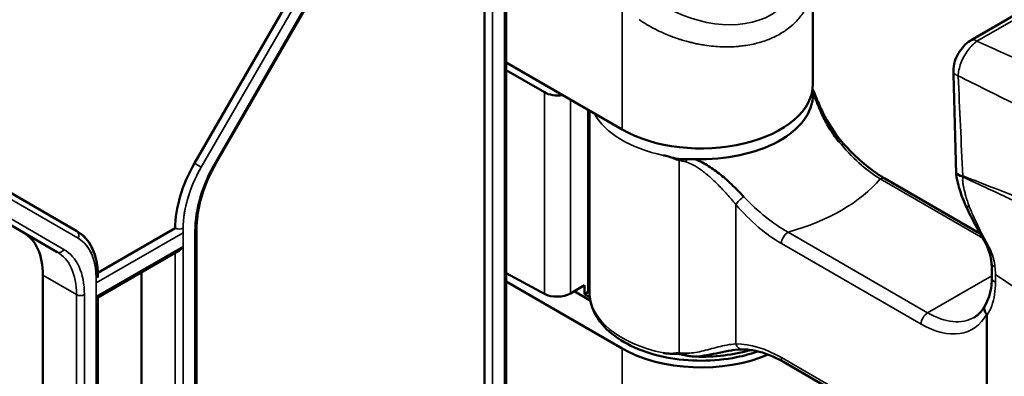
# Model space of a CAD drawing. Header units: millimetres. Extents: x 0 to 14369, y -869 to 2970.
# Tile 720 of 787: x 3772 to 3824, y 1821 to 1840. Entities that reach past the tile are written whole.
import ezdxf

# ---------------------------------------------------------------- set-up
doc = ezdxf.new("R2010")
doc.units = ezdxf.units.MM
doc.header["$LTSCALE"] = 10
doc.layers.add('Sichtbar (ISO)', color=7, linetype='Continuous', lineweight=50)
doc.layers.add('Sichtbar schmal (ISO)', color=7, linetype='Continuous', lineweight=35)

msp = doc.modelspace()

# ---------------------------------------------------------------- linework, layer by layer
at = {"layer": 'Sichtbar (ISO)'}
for p, q in [((3797.708, 1847.933), (3797.708, 1813.314)), ((3797.708, 1847.933), (3797.708, 1813.314)), ((3796.559, 1843.76), (3796.559, 1812.824)), ((3830.24, 1843.358), (3822.694, 1839.001)), ((3786.685, 1842.27), (3780.978, 1832.385)), ((3787.855, 1842.311), (3782.148, 1832.426)), ((3787.855, 1842.311), (3782.148, 1832.426)), ((3814.191, 1836.645), (3814.191, 1842.224)), ((3803.948, 1834.195), (3797.708, 1837.799)), ((3797.708, 1837.39), (3799.768, 1836.201)), ((3799.768, 1836.201), (3797.708, 1837.39)), ((3802.191, 1835.21), (3802.191, 1825.459)), ((3808.434, 1832.329), (3808.434, 1832.329)), ((3808.434, 1832.329), (3808.434, 1832.329)), ((3774.664, 1828.74), (3768.957, 1832.035)), ((3774.664, 1828.74), (3768.957, 1832.035)), ((3818.054, 1831.569), (3823.159, 1828.621)), ((3767.896, 1830.915), (3773.603, 1827.62)), ((3773.603, 1827.62), (3767.896, 1830.915)), ((3809.375, 1830.939), (3809.375, 1830.942)), ((3809.375, 1830.939), (3809.375, 1830.942)), ((3779.942, 1828.9), (3775.784, 1826.5)), ((3781.091, 1828.883), (3781.091, 1804.195)), ((3781.091, 1828.883), (3781.091, 1804.195)), ((3823.007, 1828.897), (3823.007, 1828.897)), ((3775.787, 1825.175), (3780.154, 1827.696)), ((3823.778, 1827.038), (3823.778, 1827.038)), ((3778.139, 1805.463), (3778.139, 1826.533)), ((3778.139, 1826.533), (3778.139, 1805.463)), ((3772.836, 1801.684), (3772.836, 1826.372)), ((3772.836, 1826.372), (3772.836, 1801.684)), ((3775.787, 1826.328), (3775.787, 1826.256)), ((3797.708, 1826.482), (3799.768, 1825.374)), ((3799.768, 1825.374), (3797.708, 1826.482)), ((3797.708, 1826.041), (3803.948, 1822.438)), ((3801.169, 1825.395), (3801.924, 1825.831)), ((3801.924, 1825.831), (3801.169, 1825.395)), ((3802.232, 1825.021), (3801.376, 1825.515)), ((3801.924, 1825.831), (3801.924, 1825.352)), ((3801.924, 1825.352), (3801.924, 1825.831)), ((3802.106, 1825.457), (3801.924, 1825.352)), ((3801.924, 1825.352), (3802.106, 1825.457)), ((3775.699, 1825.226), (3775.787, 1825.175)), ((3775.787, 1825.175), (3775.787, 1800.626)), ((3775.787, 1825.175), (3775.787, 1800.626)), ((3801.924, 1825.352), (3802.206, 1825.194)), ((3802.206, 1825.194), (3801.924, 1825.352)), ((3823.535, 1822.87), (3823.535, 1822.869)), ((3823.535, 1822.87), (3823.535, 1822.869)), ((3812.604, 1821.721), (3820.103, 1817.392))]:
    msp.add_line(p, q, dxfattribs=at)
for centre, major_axis, ratio, start_param, end_param in [((3808.191, 1836.645), (6, 0), 0.57735, 3.926991, 6.283185), ((3800.462, 1836.616), (-1, 0.015), 0.587337, 0.811888, 1.858998), ((3800.462, 1836.616), (1, -0.015), 0.587337, 3.953481, 5.00059), ((3808.191, 1836.073), (6, 0), 0.57735, 4.65774, 6.283185), ((3815.356, 1833.229), (0.377, 0.328), 0.260129, 6.283184, 6.283848), ((3783.478, 1830.941), (-2.5, -4.33), 0.57735, 4.712389, 5.497787), ((3822.375, 1832), (-0.5, -0.014), 0.595235, 0.000004, 0.003937), ((3769.3, 1824.331), (2.5, 4.33), 0.57735, 5.497787, 6.283185), ((3769.3, 1824.331), (2.5, 4.33), 0.57735, 5.497787, 6.283185), ((3780.154, 1828.043), (-0.212, -0.367), 0.57735, 0.785398, 1.570796), ((3801.399, 1825.865), (-1, 0), 0.57735, 2.356194, 2.485121), ((3801.399, 1825.865), (1, 0), 0.57735, 5.497787, 5.626713), ((3800.462, 1825.789), (1, 0.015), 0.567188, 3.936017, 5.48936), ((3800.462, 1825.789), (-1, -0.015), 0.567188, 0.794424, 2.347767), ((3823.864, 1824.48), (0.435, -0.247), 0.751725, 3.125713, 4.285466), ((3808.191, 1824.887), (6, 0), 0.57735, 3.926991, 5.354557), ((3808.191, 1825.459), (-6, 0), 0.57735, 1.51639, 2.031039), ((3810.407, 1822.887), (-0.002, -0.5), 0.773951, 6.28269, 6.283185)]:
    msp.add_ellipse(centre, major_axis=major_axis, ratio=ratio, start_param=start_param, end_param=end_param, dxfattribs=at)
for points, knots in [([(3821.738, 1837.338), (3821.737, 1837.507), (3821.762, 1837.688), (3821.863, 1838.014), (3821.931, 1838.165), (3822.093, 1838.439), (3822.189, 1838.566), (3822.398, 1838.789), (3822.513, 1838.887), (3822.655, 1838.978), (3822.674, 1838.99), (3822.694, 1839.001)], [0, 0, 0, 0, 0.0567267, 0.0567267, 0.1052116, 0.1052116, 0.1522458, 0.1522458, 0.1996317, 0.1996317, 0.2071699, 0.2071699, 0.2071699, 0.2071699]), ([(3814.175, 1836.394), (3814.234, 1836.236), (3814.303, 1836.061), (3814.482, 1835.627), (3814.599, 1835.362), (3814.999, 1834.561), (3815.329, 1834.023), (3815.734, 1833.557)], [0.0112135, 0.0112135, 0.0112135, 0.0112135, 0.0774711, 0.0774711, 0.1707457, 0.1707457, 0.3635278, 0.3635278, 0.3635278, 0.3635278]), ([(3814.184, 1836.258), (3814.245, 1836.084), (3814.383, 1835.705), (3814.66, 1835.032), (3815.04, 1834.296), (3815.387, 1833.792), (3815.59, 1833.543)], [0.0021521, 0.0021521, 0.0021521, 0.0021521, 0.25, 0.5, 0.75, 1, 1, 1, 1]), ([(3815.734, 1833.557), (3816.282, 1832.926), (3816.883, 1832.364), (3817.673, 1831.802), (3817.864, 1831.679), (3818.054, 1831.569)], [0, 0, 0, 0, 0.2603472, 0.2603472, 0.3429717, 0.3429717, 0.3429717, 0.3429717]), ([(3782.148, 1832.426), (3782.014, 1832.194), (3781.89, 1831.955), (3781.667, 1831.472), (3781.568, 1831.228), (3781.396, 1830.739), (3781.324, 1830.496), (3781.207, 1830.015), (3781.164, 1829.778), (3781.105, 1829.319), (3781.091, 1829.096), (3781.091, 1828.883)], [2.3561945, 2.3561945, 2.3561945, 2.3561945, 2.5132741, 2.5132741, 2.6703538, 2.6703538, 2.8274334, 2.8274334, 2.984513, 2.984513, 3.1415927, 3.1415927, 3.1415927, 3.1415927]), ([(3782.148, 1832.426), (3782.014, 1832.194), (3781.89, 1831.955), (3781.667, 1831.472), (3781.568, 1831.228), (3781.396, 1830.739), (3781.324, 1830.496), (3781.207, 1830.015), (3781.164, 1829.778), (3781.105, 1829.319), (3781.091, 1829.096), (3781.091, 1828.883)], [2.3561945, 2.3561945, 2.3561945, 2.3561945, 2.5132741, 2.5132741, 2.6703538, 2.6703538, 2.8274334, 2.8274334, 2.984513, 2.984513, 3.1415927, 3.1415927, 3.1415927, 3.1415927]), ([(3807.411, 1832.606), (3807.34, 1832.603), (3807.273, 1832.6), (3807.157, 1832.601), (3807.11, 1832.602), (3807.026, 1832.609), (3806.989, 1832.613), (3806.903, 1832.626), (3806.855, 1832.635), (3806.665, 1832.678), (3806.526, 1832.723), (3806.316, 1832.778), (3806.271, 1832.789), (3806.226, 1832.799)], [-0.1466294, -0.1466294, -0.1466294, -0.1466294, -0.1215498, -0.1215498, -0.104217, -0.104217, -0.0907804, -0.0907804, -0.0727387, -0.0727387, -0.0210866, -0.0210866, -0.0066594, -0.0066594, -0.0066594, -0.0066594]), ([(3807.863, 1832.614), (3807.789, 1832.617), (3807.716, 1832.617), (3807.563, 1832.614), (3807.488, 1832.61), (3807.411, 1832.606)], [-0.04601307, -0.04601307, -0.04601307, -0.04601307, -0.02379196, -0.02379196, -0.00003084, -0.00003084, -0.00003084, -0.00003084]), ([(3821.877, 1831.927), (3821.876, 1831.945), (3821.876, 1831.963), (3821.876, 1831.98), (3821.876, 1831.982), (3821.876, 1831.985)], [0, 0, 0, 0, 0.006247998, 0.006247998, 0.007406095, 0.007406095, 0.007406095, 0.007406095]), ([(3822.349, 1830.225), (3822.239, 1830.474), (3822.144, 1830.736), (3822.021, 1831.145), (3821.983, 1831.286), (3821.939, 1831.48), (3821.929, 1831.528), (3821.913, 1831.613), (3821.906, 1831.649), (3821.89, 1831.745), (3821.882, 1831.805), (3821.878, 1831.887), (3821.877, 1831.907), (3821.877, 1831.927)], [0, 0, 0, 0, 0.1182305, 0.1182305, 0.178174, 0.178174, 0.1967044, 0.1967044, 0.2120995, 0.2120995, 0.2325805, 0.2325805, 0.2392735, 0.2392735, 0.2392735, 0.2392735]), ([(3774.664, 1828.74), (3774.811, 1828.655), (3774.945, 1828.55), (3775.186, 1828.306), (3775.293, 1828.167), (3775.474, 1827.861), (3775.549, 1827.694), (3775.669, 1827.337), (3775.714, 1827.148), (3775.773, 1826.75), (3775.787, 1826.543), (3775.787, 1826.328)], [5.4977871, 5.4977871, 5.4977871, 5.4977871, 5.6548668, 5.6548668, 5.8119464, 5.8119464, 5.969026, 5.969026, 6.1261057, 6.1261057, 6.2831853, 6.2831853, 6.2831853, 6.2831853]), ([(3774.664, 1828.74), (3774.814, 1828.653), (3774.952, 1828.545), (3775.197, 1828.294), (3775.304, 1828.151), (3775.487, 1827.835), (3775.562, 1827.662), (3775.68, 1827.294), (3775.724, 1827.098), (3775.775, 1826.712), (3775.787, 1826.523), (3775.787, 1826.328)], [5.4977871, 5.4977871, 5.4977871, 5.4977871, 5.6585239, 5.6585239, 5.8192606, 5.8192606, 5.9799973, 5.9799973, 6.1407341, 6.1407341, 6.2831853, 6.2831853, 6.2831853, 6.2831853]), ([(3823.778, 1827.038), (3823.744, 1827.38), (3823.663, 1827.67), (3823.422, 1828.2), (3823.246, 1828.461), (3823.056, 1828.805), (3823.031, 1828.851), (3823.007, 1828.897)], [0, 0, 0, 0, 0.1409185, 0.1409185, 0.2952903, 0.2952903, 0.3186021, 0.3186021, 0.3186021, 0.3186021]), ([(3823.432, 1824.731), (3823.611, 1825.033), (3823.733, 1825.413), (3823.79, 1825.966), (3823.796, 1826.094), (3823.796, 1826.225)], [0, 0, 0, 0, 0.1753111, 0.1753111, 0.2255553, 0.2255553, 0.2255553, 0.2255553]), ([(3811.24, 1822.283), (3810.877, 1822.154), (3810.492, 1822.049), (3809.486, 1821.847), (3808.846, 1821.784), (3807.566, 1821.783), (3806.928, 1821.843), (3805.71, 1822.083), (3805.132, 1822.262), (3804.089, 1822.73), (3803.626, 1823.018), (3802.875, 1823.686), (3802.583, 1824.064), (3802.264, 1824.792), (3802.191, 1825.125), (3802.191, 1825.459)], [1.80477, 1.80477, 1.80477, 1.80477, 2.021753, 2.021753, 2.353778, 2.353778, 2.684684, 2.684684, 3.016672, 3.016672, 3.350844, 3.350844, 3.678958, 3.678958, 3.926991, 3.926991, 3.926991, 3.926991]), ([(3823.426, 1824.721), (3823.395, 1824.665), (3823.363, 1824.612), (3823.296, 1824.512), (3823.26, 1824.465), (3823.187, 1824.378), (3823.148, 1824.338), (3823.069, 1824.263), (3823.028, 1824.228), (3822.943, 1824.164), (3822.899, 1824.135), (3822.853, 1824.109)], [0.4436491, 0.4436491, 0.4436491, 0.4436491, 0.5119989, 0.5119989, 0.5803487, 0.5803487, 0.6486985, 0.6486985, 0.7170484, 0.7170484, 0.7853982, 0.7853982, 0.7853982, 0.7853982]), ([(3823.515, 1824.284), (3823.517, 1824.282), (3823.519, 1824.279), (3823.522, 1824.273), (3823.524, 1824.27), (3823.528, 1824.26), (3823.53, 1824.252), (3823.534, 1824.231), (3823.535, 1824.215), (3823.536, 1824.202)], [-0.009508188, -0.009508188, -0.009508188, -0.009508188, -0.008530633, -0.008530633, -0.007495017, -0.007495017, -0.005132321, -0.005132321, -0.000260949, -0.000260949, -0.000260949, -0.000260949]), ([(3823.536, 1824.202), (3823.537, 1823.696), (3823.536, 1823.188), (3823.535, 1822.681), (3823.533, 1821.333), (3823.535, 1819.988), (3823.535, 1818.641)], [0.0000026, 0.0000026, 0.0000026, 0.0000026, 0.2735195, 0.2735195, 0.2735195, 1, 1, 1, 1]), ([(3807.863, 1822), (3808.077, 1822.015), (3808.498, 1822.073), (3809.155, 1822.209), (3809.618, 1822.305), (3809.862, 1822.342), (3809.886, 1822.346)], [0, 0, 0, 0, 0.25, 0.5, 0.75, 0.7774168, 0.7774168, 0.7774168, 0.7774168]), ([(3812.604, 1821.721), (3812.098, 1822.014), (3811.594, 1822.21), (3810.878, 1822.361), (3810.635, 1822.386), (3810.405, 1822.387)], [0, 0, 0, 0, 0.2204353, 0.2204353, 0.3400858, 0.3400858, 0.3400858, 0.3400858]), ([(3806.548, 1822.156), (3806.637, 1822.153), (3806.721, 1822.154), (3806.854, 1822.15), (3806.903, 1822.148), (3806.989, 1822.14), (3807.025, 1822.136), (3807.11, 1822.123), (3807.156, 1822.114), (3807.272, 1822.09), (3807.34, 1822.073), (3807.411, 1822.059)], [-0.0911839, -0.0911839, -0.0911839, -0.0911839, -0.06425694, -0.06425694, -0.04856013, -0.04856013, -0.03688952, -0.03688952, -0.02185801, -0.02185801, -0.00002354, -0.00002354, -0.00002354, -0.00002354]), ([(3807.411, 1822.059), (3807.488, 1822.042), (3807.563, 1822.028), (3807.716, 1822.008), (3807.789, 1822.002), (3807.863, 1822)], [-0.04604179, -0.04604179, -0.04604179, -0.04604179, -0.02227151, -0.02227151, -0.00001265, -0.00001265, -0.00001265, -0.00001265])]:
    msp.add_open_spline(points, degree=3, knots=knots, dxfattribs=at)
for points in [[(3821.876, 1831.986), (3821.826, 1833.767), (3821.78, 1835.549), (3821.737, 1837.334)], [(3821.738, 1837.338), (3821.738, 1837.337), (3821.738, 1837.335), (3821.738, 1837.334)], [(3814.191, 1836.073), (3814.191, 1836.172), (3814.185, 1836.272), (3814.172, 1836.37)], [(3806.163, 1832.813), (3806.257, 1832.793), (3806.445, 1832.745), (3806.731, 1832.658), (3806.907, 1832.569), (3807.001, 1832.538)], [(3810.479, 1830.592), (3810.254, 1830.829), (3809.813, 1831.278), (3809.155, 1831.854), (3808.498, 1832.31), (3808.077, 1832.527), (3807.863, 1832.614)], [(3823.007, 1828.897), (3822.784, 1829.325), (3822.553, 1829.759), (3822.348, 1830.226)], [(3823.796, 1826.224), (3823.796, 1826.507), (3823.802, 1826.791), (3823.778, 1827.038)], [(3810.405, 1822.387), (3810.245, 1822.388), (3810.072, 1822.372), (3809.886, 1822.344)], [(3807.001, 1822.204), (3806.907, 1822.194), (3806.731, 1822.151), (3806.445, 1822.155), (3806.257, 1822.179), (3806.163, 1822.199)], [(3806.163, 1822.199), (3806.186, 1822.194), (3806.209, 1822.19), (3806.232, 1822.186)]]:
    msp.add_open_spline(points, degree=3, dxfattribs=at)
at = {"layer": 'Sichtbar schmal (ISO)'}
for p, q in [((3797.62, 1847.811), (3797.62, 1813.191)), ((3797.62, 1813.191), (3797.62, 1847.811)), ((3796.559, 1843.76), (3796.559, 1812.824)), ((3796.983, 1812.824), (3796.983, 1843.862)), ((3796.983, 1843.862), (3796.983, 1812.824)), ((3822.994, 1838.943), (3830.54, 1843.3)), ((3786.685, 1842.27), (3780.978, 1832.385)), ((3787.047, 1842.061), (3781.34, 1832.176)), ((3781.34, 1832.176), (3787.047, 1842.061)), ((3782.1, 1832.454), (3787.808, 1842.339)), ((3787.808, 1842.339), (3782.1, 1832.454)), ((3803.948, 1841.012), (3803.948, 1834.195)), ((3799.768, 1836.201), (3799.768, 1825.374)), ((3799.768, 1825.374), (3799.768, 1836.201)), ((3801.169, 1825.395), (3801.169, 1835.8)), ((3801.169, 1835.8), (3801.169, 1825.395)), ((3802.106, 1835.259), (3802.106, 1825.457)), ((3802.106, 1825.457), (3802.106, 1835.259)), ((3780.978, 1832.385), (3781.34, 1832.176)), ((3781.34, 1832.176), (3780.978, 1832.385)), ((3782.1, 1832.454), (3782.148, 1832.426)), ((3782.148, 1832.426), (3782.1, 1832.454)), ((3806.74, 1832.646), (3806.74, 1832.646)), ((3806.74, 1832.646), (3806.74, 1832.646)), ((3807.001, 1832.538), (3807.001, 1822.204)), ((3808.142, 1832.061), (3808.142, 1832.06)), ((3808.142, 1832.06), (3808.142, 1832.061)), ((3808.651, 1832.196), (3808.651, 1832.196)), ((3808.651, 1832.196), (3808.651, 1832.196)), ((3774.726, 1828.357), (3769.019, 1831.652)), ((3769.019, 1831.652), (3774.726, 1828.357)), ((3808.651, 1831.653), (3808.651, 1831.654)), ((3808.651, 1831.654), (3808.651, 1831.653)), ((3817.804, 1831.544), (3823.31, 1828.365)), ((3768.258, 1831.052), (3773.965, 1827.757)), ((3773.965, 1827.757), (3768.258, 1831.052)), ((3809.287, 1831.035), (3809.287, 1831.033)), ((3809.287, 1831.033), (3809.287, 1831.035)), ((3810.053, 1822.683), (3810.053, 1830.167)), ((3780.373, 1828.659), (3775.693, 1825.957)), ((3780.366, 1803.197), (3780.366, 1828.9)), ((3781.003, 1828.76), (3781.003, 1804.072)), ((3781.003, 1804.072), (3781.003, 1828.76)), ((3820.353, 1824.357), (3812.854, 1828.686)), ((3812.5, 1828.074), (3820, 1823.744)), ((3775.699, 1825.226), (3780.366, 1827.92)), ((3779.942, 1827.574), (3779.942, 1803.197)), ((3779.942, 1803.197), (3779.942, 1827.574)), ((3780.366, 1827.92), (3780.366, 1803.197)), ((3772.836, 1826.372), (3774.639, 1825.331)), ((3774.639, 1825.331), (3772.836, 1826.372)), ((3775.699, 1826.206), (3775.699, 1800.503)), ((3823.797, 1826.345), (3820.353, 1824.357)), ((3823.995, 1826.459), (3823.994, 1826.459)), ((3823.996, 1826.41), (3829.053, 1822.963)), ((3774.639, 1825.331), (3774.639, 1800.643)), ((3774.639, 1800.643), (3774.639, 1825.331)), ((3775.063, 1800.643), (3775.063, 1825.331)), ((3775.063, 1825.331), (3775.063, 1800.643)), ((3775.699, 1800.503), (3775.699, 1825.226)), ((3823.537, 1824.022), (3823.535, 1824.018)), ((3823.535, 1824.018), (3823.537, 1824.022)), ((3823.535, 1822.979), (3823.535, 1822.98)), ((3823.535, 1822.98), (3823.535, 1822.979)), ((3803.948, 1822.438), (3803.948, 1815.622)), ((3820, 1817.621), (3812.5, 1821.95))]:
    msp.add_line(p, q, dxfattribs=at)
for centre, major_axis, ratio, start_param, end_param in [((3808.433, 1843.902), (4.728, -2.275), 0.715187, 4.454413, 7.203922), ((3822.944, 1838.568), (-0.25, 0.433), 0.57735, 5.355885, 6.283134), ((3808.191, 1836.073), (-6, 0), 0.57735, 0.297528, 1.226029), ((3815.356, 1833.229), (0.377, 0.328), 0.260129, 0.000663, 0.699265), ((3783.478, 1830.941), (-2.5, -4.33), 0.57735, 4.712389, 5.497787), ((3784.75, 1830.924), (2.65, 4.59), 0.57735, 1.570796, 2.356194), ((3784.75, 1830.924), (-2.65, -4.59), 0.57735, 4.712389, 5.497787), ((3783.69, 1830.819), (-2.35, -4.07), 0.57735, 4.712389, 5.56166), ((3783.69, 1830.819), (-2.35, -4.07), 0.57735, 4.712389, 5.497787), ((3822.375, 1832), (-0.5, -0.014), 0.595235, 0.003937, 1.277481), ((3808.191, 1834.236), (-10.684, 0), 0.57735, 2.022432, 2.689957), ((3817.804, 1831.136), (0.25, 0.433), 0.57735, 0, 0.785404), ((3810.407, 1830.371), (0.377, 0.328), 0.260129, 1.160493, 2.500668), ((3812.352, 1838.173), (-3.621, 10.646), 0.532643, 2.224516, 2.595265), ((3774.514, 1828.48), (0.15, 0.26), 0.816497, 4.712389, 6.283185), ((3774.514, 1828.48), (0.15, 0.26), 0.816497, 4.712389, 6.283185), ((3780.154, 1829.023), (0.3, 0), 0.57735, 3.926991, 5.497787), ((3780.791, 1828.883), (0.3, 0), 0.57735, 5.497787, 6.283185), ((3780.791, 1828.883), (0.3, 0), 0.57735, 5.497787, 6.283185), ((3812.854, 1828.278), (0.25, 0.433), 0.57735, 0.785401, 2.356191), ((3772.376, 1824.287), (2.35, 4.07), 0.57735, 5.497787, 6.283185), ((3772.376, 1824.287), (2.35, 4.07), 0.57735, 5.433914, 6.283185), ((3773.753, 1827.88), (-0.15, -0.26), 0.816497, 0, 1.570796), ((3773.753, 1827.88), (-0.15, -0.26), 0.816497, 0, 1.570796), ((3771.103, 1823.29), (2.5, 4.33), 0.57735, 5.497787, 6.283185), ((3771.103, 1823.29), (2.5, 4.33), 0.57735, 5.497787, 6.283185), ((3771.315, 1823.167), (2.65, 4.59), 0.57735, 5.497787, 6.283185), ((3771.315, 1823.167), (2.65, 4.59), 0.57735, 5.497787, 6.283185), ((3775.487, 1826.328), (0.3, 0), 0.57735, 5.497787, 6.283185), ((3808.191, 1825.459), (-6, 0), 0.57735, 0, 1.226029), ((3774.851, 1825.453), (0.3, 0), 0.57735, 3.926991, 5.497787), ((3774.851, 1825.453), (-0.3, 0), 0.57735, 0.785398, 2.356194), ((3820.353, 1823.948), (-0.25, -0.433), 0.57735, 3.926991, 5.497787), ((3820, 1828.235), (2.75, -4.763), 0.57735, 5.497787, 6.62643), ((3820.353, 1828.439), (2.5, -4.33), 0.57735, 5.497787, 6.283185), ((3810.407, 1822.887), (-0.002, -0.5), 0.773951, 5.135706, 6.28269), ((3812.321, 1812.278), (-3.377, 10.232), 0.559282, 5.723132, 6.098445), ((3812.854, 1822.154), (-0.25, -0.433), 0.57735, 5.497787, 6.283185)]:
    msp.add_ellipse(centre, major_axis=major_axis, ratio=ratio, start_param=start_param, end_param=end_param, dxfattribs=at)
for points, knots in [([(3804.856, 1840.105), (3804.987, 1840.017), (3805.121, 1839.931), (3805.258, 1839.85), (3805.27, 1839.842), (3805.283, 1839.835), (3805.295, 1839.827), (3805.42, 1839.754), (3805.548, 1839.683), (3805.677, 1839.616), (3805.698, 1839.605), (3805.718, 1839.594), (3805.739, 1839.583), (3805.861, 1839.521), (3805.985, 1839.461), (3806.11, 1839.404), (3806.142, 1839.39), (3806.173, 1839.376), (3806.205, 1839.362), (3806.321, 1839.311), (3806.437, 1839.263), (3806.554, 1839.218), (3806.598, 1839.201), (3806.642, 1839.184), (3806.685, 1839.168), (3806.792, 1839.128), (3806.899, 1839.091), (3807.007, 1839.056), (3807.063, 1839.038), (3807.118, 1839.02), (3807.174, 1839.003), (3807.271, 1838.974), (3807.368, 1838.946), (3807.465, 1838.92), (3807.537, 1838.901), (3807.608, 1838.883), (3807.679, 1838.866), (3807.761, 1838.846), (3807.844, 1838.828), (3807.926, 1838.811), (3808.026, 1838.79), (3808.126, 1838.771), (3808.225, 1838.754), (3808.279, 1838.745), (3808.333, 1838.736), (3808.386, 1838.728), (3808.539, 1838.705), (3808.692, 1838.686), (3808.844, 1838.672), (3808.995, 1838.658), (3809.146, 1838.649), (3809.295, 1838.644), (3809.378, 1838.641), (3809.461, 1838.639), (3809.544, 1838.639), (3809.609, 1838.639), (3809.674, 1838.64), (3809.739, 1838.642), (3809.885, 1838.645), (3810.029, 1838.653), (3810.171, 1838.666), (3810.216, 1838.67), (3810.261, 1838.674), (3810.305, 1838.679), (3810.401, 1838.69), (3810.496, 1838.702), (3810.59, 1838.716), (3810.728, 1838.737), (3810.863, 1838.763), (3810.996, 1838.792), (3811.023, 1838.798), (3811.051, 1838.805), (3811.078, 1838.811), (3811.182, 1838.836), (3811.285, 1838.863), (3811.385, 1838.893), (3811.512, 1838.931), (3811.636, 1838.973), (3811.757, 1839.019), (3811.776, 1839.027), (3811.796, 1839.034), (3811.816, 1839.042), (3811.916, 1839.082), (3812.013, 1839.124), (3812.107, 1839.168), (3812.22, 1839.222), (3812.329, 1839.279), (3812.434, 1839.339), (3812.45, 1839.349), (3812.466, 1839.358), (3812.481, 1839.367), (3812.57, 1839.42), (3812.655, 1839.475), (3812.738, 1839.533), (3812.835, 1839.601), (3812.928, 1839.672), (3813.017, 1839.747), (3813.027, 1839.756), (3813.038, 1839.764), (3813.048, 1839.773), (3813.125, 1839.84), (3813.199, 1839.91), (3813.27, 1839.981), (3813.35, 1840.063), (3813.424, 1840.147), (3813.495, 1840.235), (3813.565, 1840.322), (3813.63, 1840.412), (3813.69, 1840.505), (3813.737, 1840.578), (3813.781, 1840.652), (3813.821, 1840.728), (3813.833, 1840.75), (3813.844, 1840.771), (3813.855, 1840.793), (3813.905, 1840.891), (3813.949, 1840.992), (3813.988, 1841.095), (3814.003, 1841.134), (3814.016, 1841.173), (3814.029, 1841.212), (3814.051, 1841.277), (3814.071, 1841.344), (3814.089, 1841.411), (3814.11, 1841.494), (3814.128, 1841.578), (3814.143, 1841.664), (3814.148, 1841.689), (3814.152, 1841.714), (3814.155, 1841.739), (3814.172, 1841.85), (3814.183, 1841.963), (3814.188, 1842.078), (3814.19, 1842.126), (3814.191, 1842.175), (3814.191, 1842.224)], [0, 0, 0, 0, 0.0277778, 0.0277778, 0.0277778, 0.0303196, 0.0303196, 0.0303196, 0.0555556, 0.0555556, 0.0555556, 0.0596155, 0.0596155, 0.0596155, 0.0833333, 0.0833333, 0.0833333, 0.0893407, 0.0893407, 0.0893407, 0.1111111, 0.1111111, 0.1111111, 0.1191849, 0.1191849, 0.1191849, 0.1388889, 0.1388889, 0.1388889, 0.1490276, 0.1490276, 0.1490276, 0.1666667, 0.1666667, 0.1666667, 0.1795471, 0.1795471, 0.1795471, 0.1944444, 0.1944444, 0.1944444, 0.2124792, 0.2124792, 0.2124792, 0.2222222, 0.2222222, 0.2222222, 0.25, 0.25, 0.25, 0.2777778, 0.2777778, 0.2777778, 0.293274, 0.293274, 0.293274, 0.3055556, 0.3055556, 0.3055556, 0.3333333, 0.3333333, 0.3333333, 0.342129, 0.342129, 0.342129, 0.3611111, 0.3611111, 0.3611111, 0.3888889, 0.3888889, 0.3888889, 0.3946463, 0.3946463, 0.3946463, 0.4166667, 0.4166667, 0.4166667, 0.4444444, 0.4444444, 0.4444444, 0.4490479, 0.4490479, 0.4490479, 0.4722222, 0.4722222, 0.4722222, 0.5, 0.5, 0.5, 0.5041905, 0.5041905, 0.5041905, 0.5277778, 0.5277778, 0.5277778, 0.5555556, 0.5555556, 0.5555556, 0.5587749, 0.5587749, 0.5587749, 0.5833333, 0.5833333, 0.5833333, 0.6111111, 0.6111111, 0.6111111, 0.6388889, 0.6388889, 0.6388889, 0.6605339, 0.6605339, 0.6605339, 0.6666667, 0.6666667, 0.6666667, 0.6944444, 0.6944444, 0.6944444, 0.7047895, 0.7047895, 0.7047895, 0.7222222, 0.7222222, 0.7222222, 0.7436739, 0.7436739, 0.7436739, 0.75, 0.75, 0.75, 0.7777778, 0.7777778, 0.7777778, 0.7895509, 0.7895509, 0.7895509, 0.7895509]), ([(3821.738, 1837.334), (3821.738, 1837.322), (3821.739, 1837.31), (3821.742, 1837.298), (3821.748, 1837.273), (3821.759, 1837.249), (3821.775, 1837.226), (3821.79, 1837.205), (3821.81, 1837.184), (3821.832, 1837.166), (3821.856, 1837.147), (3821.882, 1837.131), (3821.91, 1837.117), (3821.937, 1837.104), (3821.965, 1837.092), (3821.994, 1837.083)], [0.4373551, 0.4373551, 0.4373551, 0.4373551, 0.5, 0.5, 0.5, 0.6269062, 0.6269062, 0.6269062, 0.75, 0.75, 0.75, 0.8776821, 0.8776821, 0.8776821, 0.9999772, 0.9999772, 0.9999772, 0.9999772]), ([(3807.411, 1832.606), (3807.41, 1832.603), (3807.41, 1832.601), (3807.409, 1832.598), (3807.402, 1832.574), (3807.395, 1832.547), (3807.389, 1832.523), (3807.383, 1832.499), (3807.378, 1832.477), (3807.374, 1832.456)], [0, 0, 0, 0, 0.052198, 0.052198, 0.052198, 0.532383, 0.532383, 0.532383, 1, 1, 1, 1]), ([(3822.243, 1831.652), (3822.19, 1831.66), (3822.136, 1831.674), (3822.089, 1831.693), (3822.042, 1831.712), (3822, 1831.736), (3821.967, 1831.764), (3821.934, 1831.791), (3821.909, 1831.822), (3821.894, 1831.854), (3821.883, 1831.878), (3821.878, 1831.902), (3821.877, 1831.927)], [0, 0, 0, 0, 0.1666667, 0.1666667, 0.1666667, 0.3333333, 0.3333333, 0.3333333, 0.5, 0.5, 0.5, 0.6193302, 0.6193302, 0.6193302, 0.6193302]), ([(3822.239, 1831.711), (3822.825, 1831.483), (3823.41, 1831.253), (3823.997, 1831.024), (3824.597, 1830.789), (3825.198, 1830.555), (3825.8, 1830.322), (3825.95, 1830.263), (3826.101, 1830.205), (3826.252, 1830.147), (3826.403, 1830.089), (3826.554, 1830.031), (3826.705, 1829.974), (3826.856, 1829.916), (3827.007, 1829.859), (3827.158, 1829.801), (3827.31, 1829.744), (3827.461, 1829.687), (3827.613, 1829.63), (3827.959, 1829.5), (3828.306, 1829.37), (3828.653, 1829.242)], [0, 0, 0, 0, 0.275282, 0.275282, 0.275282, 0.557214, 0.557214, 0.557214, 0.627697, 0.627697, 0.627697, 0.69818, 0.69818, 0.69818, 0.768663, 0.768663, 0.768663, 0.839146, 0.839146, 0.839146, 1, 1, 1, 1]), ([(3822.349, 1830.225), (3822.355, 1830.211), (3822.377, 1830.169), (3822.451, 1830.088), (3822.54, 1830.05), (3822.599, 1830.038)], [0.5639149, 0.5639149, 0.5639149, 0.5639149, 0.6247675, 0.7499678, 0.9999646, 0.9999646, 0.9999646, 0.9999646]), ([(3823.191, 1828.743), (3823.142, 1828.846), (3823.094, 1828.949), (3823.045, 1829.052), (3822.999, 1829.151), (3822.953, 1829.25), (3822.906, 1829.349), (3822.901, 1829.36), (3822.895, 1829.372), (3822.89, 1829.383), (3822.849, 1829.47), (3822.807, 1829.557), (3822.767, 1829.645), (3822.721, 1829.743), (3822.677, 1829.842), (3822.635, 1829.945), (3822.623, 1829.976), (3822.611, 1830.007), (3822.599, 1830.038)], [0, 0, 0, 0, 0.2405736, 0.2405736, 0.2405736, 0.4731695, 0.4731695, 0.4731695, 0.5, 0.5, 0.5, 0.7047926, 0.7047926, 0.7047926, 0.9324323, 0.9324323, 0.9324323, 1, 1, 1, 1]), ([(3823.007, 1828.897), (3823.019, 1828.873), (3823.035, 1828.851), (3823.053, 1828.832), (3823.091, 1828.791), (3823.14, 1828.761), (3823.191, 1828.743)], [0.6358402, 0.6358402, 0.6358402, 0.6358402, 0.7516945, 0.7516945, 0.7516945, 0.9997917, 0.9997917, 0.9997917, 0.9997917]), ([(3823.968, 1826.818), (3823.951, 1826.958), (3823.927, 1827.096), (3823.893, 1827.232), (3823.885, 1827.262), (3823.878, 1827.292), (3823.869, 1827.322), (3823.823, 1827.487), (3823.761, 1827.65), (3823.688, 1827.806), (3823.672, 1827.84), (3823.656, 1827.874), (3823.639, 1827.907), (3823.579, 1828.027), (3823.512, 1828.142), (3823.445, 1828.261), (3823.406, 1828.329), (3823.367, 1828.399), (3823.328, 1828.471), (3823.281, 1828.559), (3823.236, 1828.651), (3823.191, 1828.743)], [0, 0, 0, 0, 0.204896, 0.204896, 0.204896, 0.25, 0.25, 0.25, 0.5, 0.5, 0.5, 0.554966, 0.554966, 0.554966, 0.75, 0.75, 0.75, 0.862022, 0.862022, 0.862022, 1, 1, 1, 1]), ([(3823.778, 1827.038), (3823.778, 1827.038), (3823.778, 1827.038), (3823.778, 1827.038), (3823.783, 1826.99), (3823.805, 1826.944), (3823.84, 1826.907), (3823.873, 1826.869), (3823.919, 1826.839), (3823.968, 1826.818)], [0.4906828, 0.4906828, 0.4906828, 0.4906828, 0.4909448, 0.4909448, 0.4909448, 0.7473645, 0.7473645, 0.7473645, 1, 1, 1, 1]), ([(3823.996, 1825.994), (3823.997, 1825.765), (3823.98, 1825.547), (3823.945, 1825.336), (3823.911, 1825.126), (3823.86, 1824.923), (3823.791, 1824.734), (3823.723, 1824.544), (3823.638, 1824.368), (3823.536, 1824.202)], [0, 0, 0, 0, 0.333333, 0.333333, 0.333333, 0.666667, 0.666667, 0.666667, 1, 1, 1, 1]), ([(3823.996, 1825.994), (3823.946, 1826.016), (3823.85, 1826.075), (3823.8, 1826.167), (3823.796, 1826.218), (3823.796, 1826.224)], [0, 0, 0, 0, 0.25, 0.5, 0.5375078, 0.5375078, 0.5375078, 0.5375078]), ([(3823.996, 1825.994), (3823.998, 1826.04), (3823.998, 1826.085), (3823.997, 1826.13), (3823.997, 1826.176), (3823.997, 1826.222), (3823.997, 1826.269), (3823.997, 1826.315), (3823.997, 1826.362), (3823.996, 1826.41)], [0.0000739, 0.0000739, 0.0000739, 0.0000739, 0.3333333, 0.3333333, 0.3333333, 0.6666667, 0.6666667, 0.6666667, 0.9999995, 0.9999995, 0.9999995, 0.9999995]), ([(3807.374, 1822.184), (3807.378, 1822.162), (3807.384, 1822.14), (3807.389, 1822.12), (3807.395, 1822.1), (3807.402, 1822.081), (3807.409, 1822.064), (3807.41, 1822.062), (3807.41, 1822.06), (3807.411, 1822.059)], [0, 0, 0, 0, 0.468815, 0.468815, 0.468815, 0.950232, 0.950232, 0.950232, 1, 1, 1, 1])]:
    msp.add_open_spline(points, degree=3, knots=knots, dxfattribs=at)
for points in [[(3821.994, 1837.083), (3821.992, 1837.184), (3822.026, 1837.403), (3822.128, 1837.761), (3822.293, 1838.121), (3822.503, 1838.456), (3822.743, 1838.74), (3822.911, 1838.885), (3822.994, 1838.943)], [(3822.994, 1838.943), (3823.846, 1838.562), (3824.697, 1838.18), (3825.547, 1837.797)], [(3824.998, 1835.595), (3823.995, 1836.086), (3822.994, 1836.582), (3821.994, 1837.083)], [(3821.994, 1837.083), (3822.073, 1835.287), (3822.156, 1833.497), (3822.239, 1831.711)], [(3817.804, 1831.544), (3817.024, 1832.018), (3816.275, 1832.706), (3815.59, 1833.543)], [(3807.001, 1832.538), (3807.041, 1832.533), (3807.124, 1832.521), (3807.248, 1832.494), (3807.332, 1832.47), (3807.374, 1832.456)], [(3807.374, 1832.456), (3807.504, 1832.415), (3807.775, 1832.301), (3808.206, 1832.028), (3808.65, 1831.663), (3809.103, 1831.232), (3809.567, 1830.736), (3809.892, 1830.365), (3810.053, 1830.167)], [(3822.243, 1831.652), (3822.232, 1831.585), (3822.229, 1831.454), (3822.253, 1831.247), (3822.301, 1831.027), (3822.359, 1830.795), (3822.424, 1830.552), (3822.503, 1830.298), (3822.565, 1830.125), (3822.599, 1830.038)], [(3822.239, 1831.711), (3822.24, 1831.691), (3822.242, 1831.671), (3822.243, 1831.652)], [(3829.067, 1828.194), (3828.723, 1828.4), (3828.037, 1828.799), (3827.016, 1829.356), (3826.007, 1829.878), (3825.033, 1830.353), (3824.355, 1830.672), (3823.367, 1831.133), (3822.637, 1831.47), (3822.243, 1831.652)], [(3810.479, 1830.592), (3811.241, 1829.785), (3812.042, 1829.132), (3812.854, 1828.686)], [(3823.996, 1826.41), (3823.995, 1826.458), (3823.991, 1826.553), (3823.981, 1826.689), (3823.973, 1826.776), (3823.968, 1826.818)], [(3810.053, 1822.683), (3809.892, 1822.672), (3809.567, 1822.633), (3809.103, 1822.522), (3808.649, 1822.4), (3808.206, 1822.283), (3807.774, 1822.204), (3807.504, 1822.185), (3807.374, 1822.184)], [(3807.374, 1822.184), (3807.332, 1822.183), (3807.248, 1822.184), (3807.124, 1822.191), (3807.041, 1822.199), (3807.001, 1822.204)]]:
    msp.add_open_spline(points, degree=3, dxfattribs=at)

doc.saveas('drawing.dxf')
